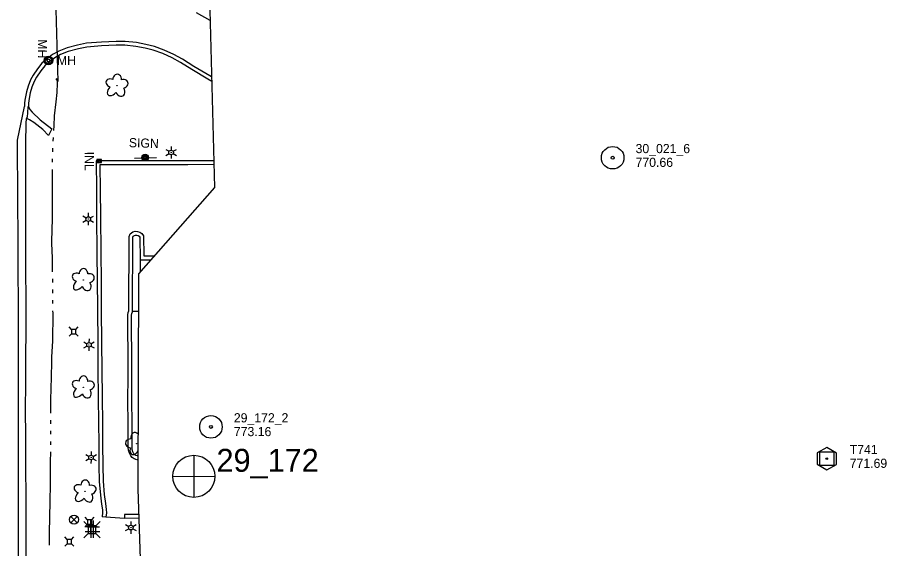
# Model space of a CAD drawing. Extents: x 589250 to 1188077, y 162953 to 363065.
# Drawn here: x 594782 to 595351, y 184053 to 184401 of the extents above; entities that cross this region are included whole.
import ezdxf

# ---------------------------------------------------------------- set-up
doc = ezdxf.new("R2010")
doc.units = 0
for name, color, linetype in [('E_DRN', 7, 'Continuous'), ('E_DRN_Pipe', 7, 'Continuous'), ('E_DRN_Text', 7, 'Continuous'), ('E_DWY', 7, 'Continuous'), ('E_LAND_Vegetation', 7, 'Continuous'), ('E_LTG', 7, 'Continuous'), ('E_MAP_Control', 7, 'Continuous'), ('E_MAP_Limits', 7, 'Continuous'), ('E_MAP_PassPoints', 7, 'Continuous'), ('E_MAP_PhotoCenter', 7, 'Continuous'), ('E_MISCPROP', 7, 'Continuous'), ('E_PATH_Sidewalk', 7, 'Continuous'), ('E_RDWY', 7, 'Continuous'), ('E_RDWY_C_and_G', 7, 'Continuous'), ('E_RDWY_Gravel', 7, 'Continuous'), ('E_SGN', 7, 'Continuous'), ('E_SGN_Text', 7, 'Continuous'), ('E_SIG', 7, 'Continuous'), ('E_UTL_AG_Bold', 7, 'Continuous'), ('E_UTL_ETransformer', 7, 'Continuous'), ('E_UTL_MH_Text', 7, 'Continuous'), ('E_UTL_SAN', 7, 'Continuous'), ('E_WTR_FlowLine', 7, 'Continuous')]:
    doc.layers.add(name, color=color, linetype=linetype)

msp = doc.modelspace()

# ---------------------------------------------------------------- linework, layer by layer
at = {"layer": 'E_DRN'}
for p, q in [((594833.61, 184308.09), (594833.55, 184306.09)), ((594833.58, 184307.09), (594836.58, 184306.99)), ((594836.61, 184307.99), (594833.61, 184308.09)), ((594834.61, 184308.06), (594834.55, 184306.06)), ((594835.61, 184308.02), (594835.55, 184306.03)), ((594836.55, 184305.99), (594836.61, 184307.99)), ((594833.55, 184306.09), (594836.55, 184305.99))]:
    msp.add_line(p, q, dxfattribs=at)
msp.add_arc((594807.53, 184359.75), 1.04, 41.4976, 147.7579, dxfattribs=at)
at = {"layer": 'E_DRN_Pipe'}
msp.add_line((594805.39, 184449.28), (594808.06, 184359.16), dxfattribs=at)
at = {"layer": 'E_DWY'}
for p, q in [((594833.09, 184307.18), (594833.3, 184287.93)), ((594839.86, 184307.15), (594833.09, 184307.18)), ((594860.81, 184307.13), (594839.86, 184307.15)), ((594876.64, 184307.14), (594860.81, 184307.13)), ((594893.15, 184307.11), (594876.64, 184307.14)), ((594910.19, 184307.25), (594893.15, 184307.11)), ((594835.62, 184304.67), (594835.8, 184287.95)), ((594839.85, 184304.65), (594835.62, 184304.67)), ((594860.81, 184304.63), (594839.85, 184304.65)), ((594876.63, 184304.64), (594860.81, 184304.63)), ((594893.15, 184304.61), (594876.63, 184304.64)), ((594910.26, 184304.75), (594893.15, 184304.61)), ((594833.3, 184287.93), (594833.44, 184270.64)), ((594835.8, 184287.95), (594835.94, 184270.66)), ((594833.44, 184270.64), (594833.67, 184247.1)), ((594835.94, 184270.66), (594836.17, 184247.12)), ((594857.11, 184260.7), (594858.7, 184261.08)), ((594858.7, 184261.08), (594860.19, 184261.04)), ((594860.19, 184261.04), (594861.7, 184260.59)), ((594854.46, 184209.01), (594854.69, 184257.69)), ((594854.69, 184257.69), (594855.39, 184259.46)), ((594855.39, 184259.46), (594857.11, 184260.7)), ((594856.96, 184208.77), (594857.19, 184257.2)), ((594857.19, 184257.2), (594857.44, 184257.86)), ((594857.44, 184257.86), (594858.17, 184258.38)), ((594858.17, 184258.38), (594858.96, 184258.57)), ((594858.96, 184258.57), (594859.79, 184258.55)), ((594859.79, 184258.55), (594860.66, 184258.29)), ((594860.66, 184258.29), (594861.31, 184257.87)), ((594861.31, 184257.87), (594861.76, 184257.22)), ((594861.7, 184260.59), (594863.08, 184259.71)), ((594861.76, 184257.22), (594862, 184242.52)), ((594863.08, 184259.71), (594864.24, 184258.02)), ((594864.24, 184258.02), (594864.46, 184244.99)), ((594833.67, 184247.1), (594833.82, 184228.45)), ((594836.17, 184247.12), (594836.32, 184228.47)), ((594864.46, 184244.99), (594871.13, 184244.92)), ((594862, 184242.52), (594868.94, 184242.44)), ((594833.82, 184228.45), (594834.02, 184210.87)), ((594836.32, 184228.47), (594836.52, 184210.89)), ((594834.02, 184210.87), (594834.22, 184186.97)), ((594836.52, 184210.89), (594836.72, 184186.98)), ((594853.84, 184206.52), (594854.1, 184208.03)), ((594853.88, 184197.39), (594853.84, 184206.52)), ((594854.1, 184208.03), (594854.46, 184209.01)), ((594856.34, 184206.31), (594856.52, 184207.39)), ((594856.38, 184197.41), (594856.34, 184206.31)), ((594856.52, 184207.39), (594856.88, 184208.35)), ((594856.88, 184208.35), (594856.96, 184208.77)), ((594854, 184180.31), (594853.88, 184197.39)), ((594856.5, 184180.32), (594856.38, 184197.41)), ((594834.22, 184186.97), (594834.31, 184171.42)), ((594836.72, 184186.98), (594836.81, 184171.45)), ((594854.06, 184165.82), (594854, 184180.31)), ((594856.56, 184165.82), (594856.5, 184180.32)), ((594834.31, 184171.42), (594834.55, 184151.65)), ((594836.81, 184171.45), (594837.05, 184151.68)), ((594853.99, 184150.61), (594854.06, 184165.82)), ((594856.49, 184150.62), (594856.56, 184165.82)), ((594834.55, 184151.65), (594834.69, 184136.47)), ((594837.05, 184151.68), (594837.19, 184136.5)), ((594854.18, 184135.3), (594853.99, 184150.61)), ((594856.68, 184135.31), (594856.49, 184150.62)), ((594834.69, 184136.47), (594834.88, 184121.51)), ((594837.19, 184136.5), (594837.38, 184121.53)), ((594854.16, 184119.9), (594854.18, 184135.3)), ((594856.66, 184120), (594856.68, 184135.31)), ((594834.88, 184121.51), (594834.96, 184107.79)), ((594837.38, 184121.53), (594837.46, 184107.83)), ((594854.33, 184117.95), (594854.16, 184119.9)), ((594856.8, 184118.39), (594856.66, 184120)), ((594854.91, 184115.84), (594854.33, 184117.95)), ((594855.74, 184114.18), (594854.91, 184115.84)), ((594856.72, 184113.08), (594855.74, 184114.18)), ((594858.04, 184112.13), (594856.72, 184113.08)), ((594857.25, 184116.74), (594856.8, 184118.39)), ((594857.83, 184115.59), (594857.25, 184116.74)), ((594858.41, 184114.94), (594857.83, 184115.59)), ((594859.17, 184114.4), (594858.41, 184114.94)), ((594859.93, 184114.17), (594859.17, 184114.4)), ((594860.53, 184114.23), (594859.93, 184114.17)), ((594834.96, 184107.79), (594835.21, 184097.45)), ((594837.46, 184107.83), (594837.71, 184097.57)), ((594859.68, 184111.63), (594858.04, 184112.13)), ((594860.53, 184111.72), (594859.68, 184111.63)), ((594835.21, 184097.45), (594835.9, 184088.54)), ((594837.71, 184097.57), (594838.38, 184088.8)), ((594835.9, 184088.54), (594836.68, 184082.59)), ((594838.38, 184088.8), (594839.15, 184082.95)), ((594836.68, 184082.59), (594837.29, 184078.75)), ((594837.29, 184078.75), (594837.38, 184077.08)), ((594839.15, 184082.95), (594839.78, 184079.01)), ((594839.78, 184079.01), (594839.89, 184076.97)), ((594837.38, 184077.08), (594837, 184074.31)), ((594839.47, 184073.97), (594837, 184074.33)), ((594839.89, 184076.97), (594839.47, 184073.97)), ((594851.66, 184073.26), (594839.47, 184073.97)), ((594860.99, 184075.79), (594851.65, 184075.76)), ((594851.65, 184075.76), (594851.66, 184073.26)), ((594861.07, 184073.29), (594851.66, 184073.26))]:
    msp.add_line(p, q, dxfattribs=at)
at = {"layer": 'E_LAND_Vegetation'}
for centre in [(594846.74, 184356.35), (594824.65, 184229.26), (594824.67, 184159.03), (594859.73, 184122.11), (594825.87, 184090.87)]:
    msp.add_circle(centre, 0.128, dxfattribs=at)
for centre, major_axis, ratio, start_param, end_param in [((594846.87, 184360.33), (-0.11, -3.45), 0.832022, 1.570796, 4.712389), ((594843.08, 184357.99), (3.39, -1.28), 0.716896, 1.570796, 4.712389), ((594850.47, 184357.5), (-3.49, -0.93), 0.782863, 1.570796, 4.712389), ((594844.13, 184353.76), (3.23, 3.49), 0.560249, 1.570796, 4.712389), ((594848.64, 184353.37), (-2.03, 3.7), 0.691916, 1.570796, 4.712389), ((594820.99, 184230.9), (3.39, -1.28), 0.716896, 1.570796, 4.712389), ((594824.78, 184233.24), (-0.11, -3.45), 0.832022, 1.570796, 4.712389), ((594828.38, 184230.42), (-3.49, -0.93), 0.782863, 1.570796, 4.712389), ((594822.03, 184226.67), (3.23, 3.49), 0.560249, 1.570796, 4.712389), ((594826.54, 184226.28), (-2.03, 3.7), 0.691916, 1.570796, 4.712389), ((594824.8, 184163.01), (-0.11, -3.45), 0.832022, 1.570796, 4.712389), ((594821.01, 184160.67), (3.39, -1.28), 0.716896, 1.570796, 4.712389), ((594828.4, 184160.18), (-3.49, -0.93), 0.782863, 1.570796, 4.712389), ((594822.06, 184156.43), (3.23, 3.49), 0.560249, 1.570796, 4.712389), ((594826.57, 184156.05), (-2.03, 3.7), 0.691916, 1.570796, 4.712389), ((594855.76, 184122.35), (3.45, -0.2), 0.832022, 1.570796, 4.712389), ((594858.68, 184125.87), (0.83, -3.52), 0.782863, 2.126419, 4.712389), ((594857.99, 184118.5), (1.38, 3.35), 0.716896, 1.570796, 4.712389), ((594862.25, 184119.43), (-3.4, 3.32), 0.560249, 1.570796, 1.616528), ((594826, 184094.85), (-0.11, -3.45), 0.832022, 1.570796, 4.712389), ((594822.21, 184092.51), (3.39, -1.28), 0.716896, 1.570796, 4.712389), ((594823.26, 184088.28), (3.23, 3.49), 0.560249, 1.570796, 4.712389), ((594829.6, 184092.02), (-3.49, -0.93), 0.782863, 1.570796, 4.712389), ((594827.76, 184087.89), (-2.03, 3.7), 0.691916, 1.570796, 4.712389)]:
    msp.add_ellipse(centre, major_axis=major_axis, ratio=ratio, start_param=start_param, end_param=end_param, dxfattribs=at)
at = {"layer": 'E_LTG'}
for p, q in [((594878.76, 184314.68), (594880.92, 184313.41)), ((594882.24, 184316.65), (594882.22, 184314.15)), ((594883.52, 184313.4), (594885.69, 184314.63)), ((594878.74, 184310.68), (594880.91, 184311.91)), ((594882.21, 184311.15), (594882.19, 184308.65)), ((594883.51, 184311.9), (594885.67, 184310.63)), ((594827.97, 184273.07), (594827.96, 184270.57)), ((594824.47, 184267.1), (594826.64, 184268.33)), ((594824.5, 184271.1), (594826.65, 184269.83)), ((594827.94, 184267.57), (594827.92, 184265.07)), ((594829.24, 184268.32), (594831.4, 184267.05)), ((594829.25, 184269.82), (594831.42, 184271.05)), ((594824.98, 184188.8), (594827.14, 184187.53)), ((594828.46, 184190.78), (594828.45, 184188.28)), ((594829.74, 184187.52), (594831.91, 184188.75)), ((594824.96, 184184.8), (594827.13, 184186.03)), ((594828.43, 184185.28), (594828.41, 184182.78)), ((594829.73, 184186.02), (594831.89, 184184.75)), ((594826.33, 184115.1), (594828.49, 184113.84)), ((594829.81, 184117.08), (594829.79, 184114.58)), ((594831.09, 184113.82), (594833.26, 184115.06)), ((594826.3, 184111.1), (594828.48, 184112.34)), ((594829.77, 184111.58), (594829.76, 184109.08)), ((594831.08, 184112.32), (594833.23, 184111.06)), ((594852.42, 184069.26), (594854.58, 184068)), ((594855.89, 184071.24), (594855.88, 184068.74)), ((594857.18, 184067.99), (594859.35, 184069.23)), ((594852.4, 184065.26), (594854.57, 184066.5)), ((594855.87, 184065.74), (594855.86, 184063.24)), ((594857.17, 184066.49), (594859.33, 184065.23))]:
    msp.add_line(p, q, dxfattribs=at)
for centre, radius in [((594882.22, 184312.65), 1.5), ((594882.22, 184312.65), 0.125), ((594827.95, 184269.07), 1.5), ((594827.95, 184269.07), 0.125), ((594828.44, 184186.78), 1.5), ((594828.44, 184186.78), 0.125), ((594829.78, 184113.08), 1.5), ((594829.78, 184113.08), 0.125), ((594855.87, 184067.24), 1.5), ((594855.87, 184067.24), 0.125)]:
    msp.add_circle(centre, radius, dxfattribs=at)
at = {"layer": 'E_MAP_Control'}
for p, q in [((595307.13, 184107.8), (595307.13, 184116.8)), ((595307.13, 184116.8), (595316.13, 184116.8)), ((595307.13, 184107.8), (595307.13, 184116.8)), ((595307.13, 184116.8), (595316.13, 184116.8)), ((595316.13, 184116.8), (595316.13, 184107.8)), ((595316.13, 184116.8), (595316.13, 184107.8)), ((595316.13, 184107.8), (595307.13, 184107.8)), ((595316.13, 184107.8), (595307.13, 184107.8))]:
    msp.add_line(p, q, dxfattribs=at)
msp.add_lwpolyline([(595305.22, 184116.07), (595305.22, 184108.68), (595311.68, 184104.95), (595318.08, 184108.61), (595318.08, 184115.94), (595311.55, 184119.67)], close=True, dxfattribs=at)
msp.add_lwpolyline([(595305.22, 184116.07), (595305.22, 184108.68), (595311.68, 184104.95), (595318.08, 184108.61), (595318.08, 184115.94), (595311.55, 184119.67)], close=True, dxfattribs=at)
msp.add_circle((595311.63, 184112.3), 0.546, dxfattribs=at)
msp.add_circle((595311.63, 184112.3), 0.546, dxfattribs=at)
at = {"layer": 'E_MAP_Limits'}
for p, q in [((594906.41, 184451.66), (594910.65, 184289.71)), ((594910.65, 184289.71), (594860.92, 184233.35)), ((594860.92, 184233.35), (594860.46, 184092.3)), ((594860.46, 184092.3), (594865.21, 183944.33))]:
    msp.add_line(p, q, dxfattribs=at)
at = {"layer": 'E_MAP_PassPoints'}
for centre, radius in [((595171.4, 184309.22), 7.38), ((595171.4, 184309.22), 7.38), ((595171.4, 184309.22), 0.945), ((595171.4, 184309.22), 0.945), ((594908.32, 184133.08), 7.38), ((594908.32, 184133.08), 7.38), ((594908.32, 184133.08), 0.945), ((594908.32, 184133.08), 0.945)]:
    msp.add_circle(centre, radius, dxfattribs=at)
at = {"layer": 'E_MAP_PhotoCenter'}
for p, q in [((594897.06, 184114.58), (594897, 184087.17)), ((594897.06, 184114.58), (594897, 184087.17)), ((594883.38, 184100.77), (594910.83, 184100.76)), ((594883.38, 184100.77), (594910.83, 184100.76))]:
    msp.add_line(p, q, dxfattribs=at)
msp.add_circle((594897.11, 184100.78), 13.78, dxfattribs=at)
msp.add_circle((594897.11, 184100.78), 13.78, dxfattribs=at)
at = {"layer": 'E_MISCPROP'}
for radius in [2.23, 1.67, 1.12, 0.558]:
    msp.add_circle((594865.23, 184309.37), radius, dxfattribs=at)
at = {"layer": 'E_PATH_Sidewalk'}
for p, q in [((594862, 184242.52), (594862.03, 184234.61)), ((594856.96, 184208.78), (594860.84, 184208.74))]:
    msp.add_line(p, q, dxfattribs=at)
at = {"layer": 'E_RDWY'}
for p, q in [((594781.55, 184320.73), (594786.24, 184342.72)), ((594788.74, 184342.67), (594789.72, 184340.87)), ((594789.72, 184340.87), (594791.13, 184339.08)), ((594789.4, 184334.07), (594787.64, 184334.91)), ((594791.13, 184339.08), (594796.38, 184334.1)), ((594792.24, 184332.25), (594789.4, 184334.07)), ((594798.26, 184327.73), (594792.24, 184332.25)), ((594796.38, 184334.1), (594804.2, 184328.18)), ((594801.99, 184323.8), (594798.26, 184327.73)), ((594804.2, 184328.18), (594801.99, 184323.8)), ((594781.68, 184307.57), (594781.55, 184320.73)), ((594781.74, 184294.09), (594781.68, 184307.57)), ((594781.83, 184276.25), (594781.74, 184294.09)), ((594782, 184261.41), (594781.83, 184276.25)), ((594782.03, 184246.02), (594782, 184261.41)), ((594782.14, 184232.8), (594782.03, 184246.02)), ((594782.23, 184216.61), (594782.14, 184232.8)), ((594782.29, 184201.25), (594782.23, 184216.61)), ((594782.28, 184184.35), (594782.29, 184201.25)), ((594782.29, 184161.67), (594782.28, 184184.35)), ((594782.28, 184144.3), (594782.29, 184161.67)), ((594782.33, 184125.49), (594782.28, 184144.3)), ((594782.32, 184107.47), (594782.33, 184125.49)), ((594782.33, 184085.52), (594782.32, 184107.47)), ((594782.28, 184075.34), (594782.33, 184085.52)), ((594782.38, 184057.24), (594782.28, 184075.34)), ((594782.33, 184039.66), (594782.38, 184057.24))]:
    msp.add_line(p, q, dxfattribs=at)
at = {"layer": 'E_RDWY_C_and_G'}
for p, q in [((594907.79, 184398.96), (594898.79, 184404.07)), ((594814.05, 184381.12), (594808.69, 184379)), ((594821.01, 184382.93), (594814.05, 184381.12)), ((594821.58, 184380.49), (594814.82, 184378.74)), ((594826.72, 184384.12), (594821.01, 184382.93)), ((594827.06, 184381.64), (594821.58, 184380.49)), ((594836.58, 184384.85), (594826.72, 184384.12)), ((594836.73, 184382.36), (594827.06, 184381.64)), ((594846.24, 184385.31), (594836.58, 184384.85)), ((594846.29, 184382.81), (594836.73, 184382.36)), ((594852.11, 184385.25), (594846.24, 184385.31)), ((594851.98, 184382.76), (594846.29, 184382.81)), ((594859.17, 184382.08), (594851.98, 184382.76)), ((594859.53, 184384.56), (594852.11, 184385.25)), ((594865.21, 184380.9), (594859.17, 184382.08)), ((594865.76, 184383.34), (594859.53, 184384.56)), ((594870.54, 184379.54), (594865.21, 184380.9)), ((594871.27, 184381.93), (594865.76, 184383.34)), ((594877.65, 184379.67), (594871.27, 184381.93)), ((594804.62, 184376.75), (594801.31, 184374.13)), ((594806.01, 184374.66), (594802.89, 184372.19)), ((594808.69, 184379), (594804.62, 184376.75)), ((594809.77, 184376.74), (594806.01, 184374.66)), ((594814.82, 184378.74), (594809.77, 184376.74)), ((594876.72, 184377.34), (594870.54, 184379.54)), ((594882.97, 184374.55), (594876.72, 184377.34)), ((594884.08, 184376.79), (594877.65, 184379.67)), ((594889.63, 184373.77), (594884.08, 184376.79)), ((594797.65, 184371.08), (594794.81, 184367.48)), ((594799.45, 184369.33), (594796.82, 184366)), ((594801.31, 184374.13), (594797.65, 184371.08)), ((594802.89, 184372.19), (594799.45, 184369.33)), ((594888.36, 184371.62), (594882.97, 184374.55)), ((594895.88, 184366.84), (594888.36, 184371.62)), ((594897.2, 184368.97), (594889.63, 184373.77)), ((594907.57, 184362.7), (594897.2, 184368.97)), ((594791.95, 184363.27), (594790.21, 184360.26)), ((594794.81, 184367.48), (594791.95, 184363.27)), ((594796.82, 184366), (594794.07, 184361.94)), ((594906.33, 184360.53), (594895.88, 184366.84)), ((594790.21, 184360.26), (594788.57, 184356.11)), ((594792.46, 184359.16), (594790.94, 184355.29)), ((594794.07, 184361.94), (594792.46, 184359.16)), ((594908.83, 184359.17), (594906.33, 184360.53)), ((594908.76, 184362.06), (594907.57, 184362.7)), ((594787.44, 184352.34), (594786.48, 184346.94)), ((594788.57, 184356.11), (594787.44, 184352.34)), ((594790.94, 184355.29), (594789.88, 184351.76)), ((594786.48, 184346.94), (594786.29, 184344.82)), ((594788.96, 184346.61), (594788.79, 184344.68)), ((594789.88, 184351.76), (594788.96, 184346.61)), ((594786.29, 184344.82), (594786.24, 184342.72)), ((594788.79, 184344.68), (594788.74, 184342.67))]:
    msp.add_line(p, q, dxfattribs=at)
at = {"layer": 'E_RDWY_Gravel'}
for p, q in [((594788.46, 184338.33), (594788.64, 184342.67)), ((594787.59, 184334.77), (594788.13, 184336.24)), ((594788.13, 184336.24), (594788.46, 184338.33)), ((594787.12, 184319.98), (594787.21, 184330.28)), ((594787.21, 184330.28), (594787.31, 184332.44)), ((594787.31, 184332.44), (594787.48, 184334.07)), ((594787.48, 184334.07), (594787.59, 184334.77)), ((594787.1, 184305.38), (594787.12, 184319.98)), ((594787.02, 184287.15), (594787.1, 184305.38)), ((594787.11, 184270.27), (594787.02, 184287.15)), ((594787.11, 184252.01), (594787.11, 184270.27)), ((594787.12, 184235.24), (594787.11, 184252.01)), ((594787.27, 184216.9), (594787.12, 184235.24)), ((594787.25, 184196.81), (594787.27, 184216.9)), ((594787.01, 184178.4), (594787.25, 184196.81)), ((594787.08, 184161.03), (594787.01, 184178.4)), ((594786.93, 184144.93), (594787.08, 184161.03)), ((594787.19, 184126.47), (594786.93, 184144.93)), ((594787.19, 184107.42), (594787.19, 184126.47)), ((594787.35, 184086.39), (594787.19, 184107.42)), ((594787.28, 184062.11), (594787.35, 184086.39)), ((594787.35, 184045.7), (594787.28, 184062.11))]:
    msp.add_line(p, q, dxfattribs=at)
at = {"layer": 'E_SGN'}
msp.add_line((594858.23, 184308.9), (594872.58, 184309.37), dxfattribs=at)
at = {"layer": 'E_SIG'}
for points in [[(594820.69, 184074.58), (594816.5, 184070.34)], [(594816.5, 184074.53), (594820.73, 184070.3)]]:
    msp.add_lwpolyline(points, dxfattribs=at)
msp.add_circle((594818.64, 184072.45), 3, dxfattribs=at)
at = {"layer": 'E_UTL_AG_Bold'}
for p, q in [((594827.95, 184068.38), (594825.13, 184071.22)), ((594827.95, 184068.38), (594827.93, 184063.38)), ((594832.95, 184068.36), (594827.95, 184068.38)), ((594832.93, 184063.36), (594832.95, 184068.36)), ((594832.95, 184068.36), (594835.79, 184071.18)), ((594827.93, 184063.38), (594825.09, 184060.56)), ((594827.93, 184063.38), (594832.93, 184063.36)), ((594832.93, 184063.36), (594835.75, 184060.52))]:
    msp.add_line(p, q, dxfattribs=at)
for points in [[(594816.99, 184196.87), (594815.4, 184198.47)], [(594819.81, 184196.87), (594821.4, 184198.47)], [(594816.99, 184194.06), (594815.4, 184192.47)], [(594819.81, 184194.06), (594821.4, 184192.47)], [(594827.5, 184072.38), (594825.91, 184073.97)], [(594830.32, 184072.38), (594831.91, 184073.97)], [(594827.5, 184069.56), (594825.91, 184067.97)], [(594830.32, 184069.56), (594831.91, 184067.97)], [(594814.13, 184059.51), (594812.54, 184061.1)], [(594814.13, 184056.69), (594812.54, 184055.1)], [(594816.95, 184059.51), (594818.54, 184061.1)], [(594816.95, 184056.69), (594818.54, 184055.1)]]:
    msp.add_lwpolyline(points, dxfattribs=at)
for points in [[(594816.99, 184194.06), (594819.81, 184194.06), (594819.81, 184196.87), (594816.99, 184196.87)], [(594827.5, 184069.56), (594830.32, 184069.56), (594830.32, 184072.38), (594827.5, 184072.38)], [(594814.13, 184056.69), (594816.95, 184056.69), (594816.95, 184059.51), (594814.13, 184059.51)]]:
    msp.add_lwpolyline(points, close=True, dxfattribs=at)
at = {"layer": 'E_UTL_ETransformer'}
for points in [[(594825.7, 184067.9), (594833.7, 184067.9)], [(594827.43, 184067.83), (594835.43, 184067.83)], [(594829.7, 184063.9), (594829.7, 184071.9)], [(594829.86, 184060.57), (594829.86, 184068.57)], [(594831.43, 184063.83), (594831.43, 184071.83)], [(594831.49, 184060.6), (594831.49, 184068.6)], [(594825.86, 184064.57), (594833.86, 184064.57)], [(594827.49, 184064.6), (594835.49, 184064.6)]]:
    msp.add_lwpolyline(points, dxfattribs=at)
at = {"layer": 'E_UTL_SAN'}
for radius in [2.78, 2.22, 0.833]:
    msp.add_circle((594801.91, 184372.85), radius, dxfattribs=at)
at = {"layer": 'E_WTR_FlowLine'}
for p, q in [((594807.69, 184357.97), (594807.4, 184351.8)), ((594807.49, 184360.78), (594807.69, 184357.97)), ((594807.4, 184351.8), (594806.77, 184345.87)), ((594806.77, 184345.87), (594805.68, 184336.72)), ((594805.68, 184336.72), (594805.37, 184329.98)), ((594805.37, 184329.98), (594805.26, 184327)), ((594805.04, 184322.38), (594804.87, 184320.08)), ((594804.53, 184315.46), (594804.49, 184313.15)), ((594804.4, 184308.53), (594804.35, 184306.22)), ((594804.3, 184301.6), (594804.29, 184292.44)), ((594804.29, 184292.44), (594804.34, 184281.21)), ((594804.34, 184281.21), (594804.22, 184268.08)), ((594804.22, 184268.08), (594804.17, 184263.23)), ((594804.17, 184263.23), (594804, 184253.36)), ((594804, 184253.36), (594804.28, 184243.49)), ((594804.28, 184243.49), (594804.4, 184234.57)), ((594804.47, 184229.94), (594804.5, 184227.63)), ((594804.56, 184223.01), (594804.57, 184222.56)), ((594804.57, 184222.56), (594804.58, 184220.7)), ((594804.61, 184216.07), (594804.62, 184213.76)), ((594804.66, 184207.59), (594804.62, 184189.18)), ((594804.65, 184209.14), (594804.66, 184207.59)), ((594804.62, 184189.18), (594803.96, 184178.88)), ((594803.86, 184175.64), (594803.57, 184165.69)), ((594803.96, 184178.88), (594803.86, 184175.64)), ((594803.57, 184165.69), (594803.18, 184150.88)), ((594803.18, 184150.88), (594803.27, 184142.13)), ((594803.32, 184137.27), (594803.3, 184135.2)), ((594803.31, 184137.51), (594803.32, 184137.27)), ((594803.27, 184130.57), (594803.25, 184128.26)), ((594803.2, 184121.51), (594803.19, 184121.33)), ((594803.21, 184123.64), (594803.2, 184121.51)), ((594803.13, 184116.71), (594803.03, 184110.15)), ((594803.03, 184110.15), (594802.98, 184096.64)), ((594802.98, 184096.64), (594802.83, 184083.19)), ((594802.83, 184083.19), (594802.55, 184075.19)), ((594802.55, 184075.19), (594802.33, 184062.74)), ((594802.33, 184062.74), (594802.27, 184055.67))]:
    msp.add_line(p, q, dxfattribs=at)

# ---------------------------------------------------------------- texts
at = {"layer": 'E_DRN_Text'}
msp.add_text('INL', height=6, rotation=270.229, dxfattribs=at).set_placement((594825.65, 184313.15))
at = {"layer": 'E_MAP_Control'}
for s, p in [('T741', (595326.64, 184115.31)), ('T741', (595326.64, 184115.31)), ('771.69', (595326.64, 184106.31)), ('771.69', (595326.64, 184106.31))]:
    msp.add_text(s, height=6, dxfattribs=at).set_placement(p)
at = {"layer": 'E_MAP_PassPoints'}
for s, p in [('30_021_6', (595186.4, 184312.21)), ('30_021_6', (595186.4, 184312.21)), ('770.66', (595186.4, 184303.21)), ('770.66', (595186.4, 184303.21)), ('29_172_2', (594923.32, 184136.06)), ('29_172_2', (594923.32, 184136.06)), ('773.16', (594923.32, 184127.06)), ('773.16', (594923.32, 184127.06))]:
    msp.add_text(s, height=6, dxfattribs=at).set_placement(p)
at = {"layer": 'E_MAP_PhotoCenter'}
msp.add_text('29_172', height=15, dxfattribs=at).set_placement((594911.97, 184103.75))
msp.add_text('29_172', height=15, dxfattribs=at).set_placement((594911.97, 184103.75))
at = {"layer": 'E_SGN_Text'}
msp.add_text('SIGN', height=6, rotation=358.0444, dxfattribs=at).set_placement((594854.47, 184316.14))
at = {"layer": 'E_UTL_MH_Text'}
msp.add_text('MH', height=6, rotation=269.6372, dxfattribs=at).set_placement((594795.02, 184386.74))
at = {"layer": 'E_UTL_SAN'}
msp.add_text('MH', height=6, dxfattribs=at).set_placement((594807.46, 184369.85))

doc.saveas('drawing.dxf')
